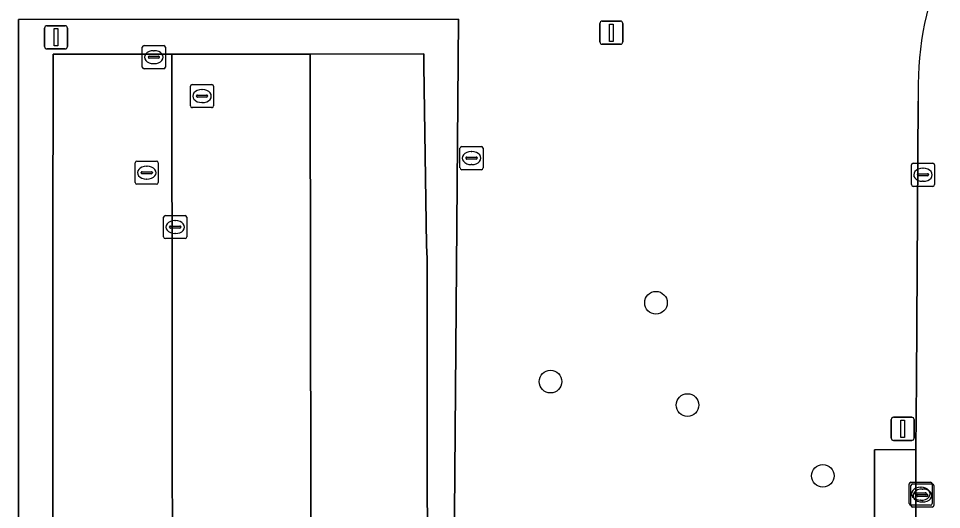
# Model space of a CAD drawing. Extents: x 161477 to 163040, y 383680 to 384871.
# Drawn here: x 162143.23 to 162183.12, y 384544.2 to 384565.42 of the extents above; entities that cross this region are included whole.
import ezdxf

# ---------------------------------------------------------------- set-up
doc = ezdxf.new("R2010")
doc.units = 0
for name, color, linetype in [('IMGEO_Boom', 7, 'Continuous'), ('IMGEO_Groenvoorziening', 7, 'Continuous'), ('IMGEO_Kolk', 7, 'Continuous'), ('IMGEO_Lichtmast', 7, 'Continuous'), ('IMGEO_Parkeervlak_open', 7, 'Continuous'), ('IMGEO_Rijbaan_lokaal_open', 7, 'Continuous'), ('IMGEO_Rioolput', 7, 'Continuous'), ('IMGEO_Voetpad_open', 7, 'Continuous')]:
    doc.layers.add(name, color=color, linetype=linetype)

msp = doc.modelspace()

# ---------------------------------------------------------------- linework, layer by layer
at = {"layer": 'IMGEO_Boom'}
for centre in [(162170.78, 384553.14), (162166.22, 384549.73), (162172.14, 384548.72), (162177.99, 384545.66)]:
    msp.add_circle(centre, 0.489, dxfattribs=at)
at = {"layer": 'IMGEO_Groenvoorziening'}
for points in [[(162180.235, 384515.028), (162180.211, 384516.994), (162177.328, 384516.993), (162162.444, 384516.987), (162162.439, 384515.3), (162162.432, 384512.3), (162143.225, 384512.35), (162143.225, 384565.382), (162162.239, 384565.391), (162161.927, 384526.204), (162163.998, 384526.124), (162180.2, 384526.07), (162180.201, 384531.531), (162176.811, 384531.747), (162176.804, 384534.717), (162178.184, 384534.721), (162178.193, 384536.308), (162180.207, 384536.296), (162180.223, 384546.782)], [(162161.927, 384526.204), (162162.239, 384565.391), (162143.225, 384565.382), (162143.225, 384512.35)], [(162144.724, 384525.484), (162144.712, 384555.682), (162144.724, 384563.362), (162144.725, 384563.883), (162145.059, 384563.883), (162149.852, 384563.885), (162155.83, 384563.888), (162160.74, 384563.891), (162160.748, 384563.385), (162160.866, 384555.631), (162160.888, 384555.034), (162160.884, 384553.082), (162160.888, 384550.566), (162160.892, 384548.063), (162160.896, 384545.541), (162160.9, 384543.03)], [(162180.223, 384546.782), (162182.018, 384546.793), (162182.039, 384549.79), (162182.112, 384561.854)]]:
    msp.add_lwpolyline(points, dxfattribs=at)
msp.add_arc((162196.942, 384562.319), 14.837, 158.6602, 181.7946, dxfattribs=at)
at = {"layer": 'IMGEO_Kolk'}
for p, q in [((162148.577, 384563.325), (162148.577, 384564.177)), ((162148.652, 384564.251), (162149.504, 384564.251)), ((162149.065, 384564.031), (162149.09, 384564.031)), ((162149.578, 384564.177), (162149.578, 384563.325)), ((162148.836, 384563.745), (162148.836, 384563.757)), ((162149.274, 384563.708), (162148.876, 384563.708)), ((162148.879, 384563.794), (162149.277, 384563.794)), ((162149.32, 384563.757), (162149.32, 384563.745)), ((162149.504, 384563.251), (162148.652, 384563.251)), ((162149.088, 384563.471), (162149.063, 384563.471)), ((162181.819, 384558.244), (162181.819, 384559.096)), ((162181.894, 384559.17), (162182.746, 384559.17)), ((162182.307, 384558.95), (162182.332, 384558.95)), ((162182.82, 384559.096), (162182.82, 384558.244)), ((162182.078, 384558.664), (162182.078, 384558.676)), ((162182.516, 384558.627), (162182.118, 384558.627)), ((162182.121, 384558.713), (162182.519, 384558.713)), ((162182.562, 384558.676), (162182.562, 384558.664)), ((162182.746, 384558.17), (162181.894, 384558.17)), ((162182.33, 384558.39), (162182.305, 384558.39)), ((162149.499, 384555.984), (162149.499, 384556.836)), ((162149.574, 384556.91), (162150.426, 384556.91)), ((162150.5, 384556.836), (162150.5, 384555.984)), ((162149.758, 384556.404), (162149.758, 384556.416)), ((162149.801, 384556.453), (162150.199, 384556.453)), ((162149.987, 384556.69), (162150.012, 384556.69)), ((162150.242, 384556.416), (162150.242, 384556.404)), ((162150.196, 384556.367), (162149.798, 384556.367)), ((162150.01, 384556.13), (162149.985, 384556.13)), ((162150.426, 384555.91), (162149.574, 384555.91)), ((162181.722, 384544.46), (162181.722, 384545.312)), ((162181.797, 384545.386), (162182.649, 384545.386)), ((162181.869, 384545.31), (162182.721, 384545.31)), ((162182.723, 384545.312), (162182.723, 384544.46)), ((162181.794, 384544.384), (162181.794, 384545.236)), ((162181.981, 384544.88), (162181.981, 384544.892)), ((162182.419, 384544.843), (162182.021, 384544.843)), ((162182.024, 384544.929), (162182.422, 384544.929)), ((162182.096, 384544.853), (162182.494, 384544.853)), ((162182.21, 384545.166), (162182.235, 384545.166)), ((162182.282, 384545.09), (162182.307, 384545.09)), ((162182.465, 384544.892), (162182.465, 384544.88)), ((162182.795, 384545.236), (162182.795, 384544.384)), ((162182.053, 384544.804), (162182.053, 384544.816)), ((162182.491, 384544.767), (162182.093, 384544.767)), ((162182.233, 384544.606), (162182.208, 384544.606)), ((162182.305, 384544.53), (162182.28, 384544.53)), ((162182.537, 384544.816), (162182.537, 384544.804)), ((162182.649, 384544.386), (162181.797, 384544.386)), ((162182.721, 384544.31), (162181.869, 384544.31))]:
    msp.add_line(p, q, dxfattribs=at)
for points in [[(162148.577, 384563.325), (162148.577, 384564.177)], [(162148.652, 384564.251), (162149.504, 384564.251)], [(162149.578, 384564.177), (162149.578, 384563.325)], [(162149.504, 384563.251), (162148.652, 384563.251)], [(162181.819, 384558.244), (162181.819, 384559.096)], [(162181.894, 384559.17), (162182.746, 384559.17)], [(162182.82, 384559.096), (162182.82, 384558.244)], [(162182.746, 384558.17), (162181.894, 384558.17)], [(162149.499, 384555.984), (162149.499, 384556.836)], [(162149.574, 384556.91), (162150.426, 384556.91)], [(162150.5, 384556.836), (162150.5, 384555.984)], [(162150.426, 384555.91), (162149.574, 384555.91)], [(162181.722, 384544.46), (162181.722, 384545.312)], [(162181.797, 384545.386), (162182.649, 384545.386)], [(162181.869, 384545.31), (162182.721, 384545.31)], [(162182.723, 384545.312), (162182.723, 384544.46)], [(162181.794, 384544.384), (162181.794, 384545.236)], [(162182.795, 384545.236), (162182.795, 384544.384)], [(162182.649, 384544.386), (162181.797, 384544.386)], [(162182.721, 384544.31), (162181.869, 384544.31)]]:
    msp.add_lwpolyline(points, dxfattribs=at)
for centre, radius, start, end in [((162148.654, 384564.175), 0.0765, 91.552, 178.448), ((162148.654, 384564.175), 0.0765, 91.552, 178.448), ((162149.502, 384564.175), 0.0765, 1.552, 88.448), ((162149.502, 384564.175), 0.0765, 1.552, 88.448), ((162148.876, 384563.754), 0.0403, 85.8775, 175.7526), ((162148.873, 384563.744), 0.0366, 178.938, 274.7102), ((162149.277, 384563.751), 0.043, 264.8664, 352.4533), ((162149.281, 384563.756), 0.0386, 1.7309, 96.639), ((162148.654, 384563.327), 0.0765, 181.552, 268.448), ((162148.654, 384563.327), 0.0765, 181.552, 268.448), ((162149.502, 384563.327), 0.0765, 271.552, 358.448), ((162149.502, 384563.327), 0.0765, 271.552, 358.448), ((162181.896, 384559.094), 0.0765, 91.552, 178.448), ((162181.896, 384559.094), 0.0765, 91.552, 178.448), ((162182.744, 384559.094), 0.0765, 1.552, 88.448), ((162182.744, 384559.094), 0.0765, 1.552, 88.448), ((162182.118, 384558.673), 0.0403, 85.8775, 175.7526), ((162182.115, 384558.663), 0.0366, 178.938, 274.7102), ((162182.519, 384558.67), 0.043, 264.8664, 352.4533), ((162182.523, 384558.675), 0.0386, 1.7309, 96.639), ((162181.896, 384558.246), 0.0765, 181.552, 268.448), ((162181.896, 384558.246), 0.0765, 181.552, 268.448), ((162182.744, 384558.246), 0.0765, 271.552, 358.448), ((162182.744, 384558.246), 0.0765, 271.552, 358.448), ((162149.576, 384556.834), 0.0765, 91.552, 178.448), ((162149.576, 384556.834), 0.0765, 91.552, 178.448), ((162150.424, 384556.834), 0.0765, 1.552, 88.448), ((162150.424, 384556.834), 0.0765, 1.552, 88.448), ((162149.798, 384556.413), 0.0403, 85.8775, 175.7526), ((162150.203, 384556.415), 0.0386, 1.7309, 96.639), ((162149.795, 384556.403), 0.0366, 178.938, 274.7102), ((162150.199, 384556.41), 0.043, 264.8664, 352.4533), ((162149.576, 384555.986), 0.0765, 181.552, 268.448), ((162149.576, 384555.986), 0.0765, 181.552, 268.448), ((162150.424, 384555.986), 0.0765, 271.552, 358.448), ((162150.424, 384555.986), 0.0765, 271.552, 358.448), ((162181.799, 384545.31), 0.0765, 91.552, 178.448), ((162181.799, 384545.31), 0.0765, 91.552, 178.448), ((162181.871, 384545.234), 0.0765, 91.552, 178.448), ((162181.871, 384545.234), 0.0765, 91.552, 178.448), ((162182.647, 384545.31), 0.0765, 1.552, 88.448), ((162182.647, 384545.31), 0.0765, 1.552, 88.448), ((162182.719, 384545.234), 0.0765, 1.552, 88.448), ((162182.719, 384545.234), 0.0765, 1.552, 88.448), ((162182.021, 384544.889), 0.0403, 85.8775, 175.7526), ((162182.018, 384544.879), 0.0366, 178.938, 274.7102), ((162182.093, 384544.813), 0.0403, 85.8775, 175.7526), ((162182.422, 384544.886), 0.043, 264.8664, 352.4533), ((162182.426, 384544.891), 0.0386, 1.7309, 96.639), ((162182.498, 384544.815), 0.0386, 1.7309, 96.639), ((162181.799, 384544.462), 0.0765, 181.552, 268.448), ((162181.799, 384544.462), 0.0765, 181.552, 268.448), ((162182.09, 384544.803), 0.0366, 178.938, 274.7102), ((162182.494, 384544.81), 0.043, 264.8664, 352.4533), ((162182.647, 384544.462), 0.0765, 271.552, 358.448), ((162182.647, 384544.462), 0.0765, 271.552, 358.448), ((162181.871, 384544.386), 0.0765, 181.552, 268.448), ((162181.871, 384544.386), 0.0765, 181.552, 268.448), ((162182.719, 384544.386), 0.0765, 271.552, 358.448), ((162182.719, 384544.386), 0.0765, 271.552, 358.448)]:
    msp.add_arc(centre, radius, start, end, dxfattribs=at)
for centre, major_axis, ratio, start_param, end_param in [((162149.064, 384563.751), (-0.387, 0.002), 0.722429, 4.712389, 7.853982), ((162149.089, 384563.751), (-0.39, 0.002), 0.717154, 1.570796, 4.712389), ((162182.306, 384558.67), (-0.387, 0.002), 0.722429, 4.712389, 7.853982), ((162182.331, 384558.67), (-0.39, 0.002), 0.717154, 1.570796, 4.712389), ((162149.986, 384556.41), (-0.387, 0.002), 0.722429, 4.712389, 7.853982), ((162150.011, 384556.41), (-0.39, 0.002), 0.717154, 1.570796, 4.712389), ((162182.209, 384544.886), (-0.387, 0.002), 0.722429, 4.712389, 7.853982), ((162182.281, 384544.81), (-0.387, 0.002), 0.722429, 4.712389, 7.853982), ((162182.234, 384544.886), (-0.39, 0.002), 0.717154, 1.570796, 4.712389), ((162182.306, 384544.81), (-0.39, 0.002), 0.717154, 1.570796, 4.712389)]:
    msp.add_ellipse(centre, major_axis=major_axis, ratio=ratio, start_param=start_param, end_param=end_param, dxfattribs=at)
at = {"layer": 'IMGEO_Lichtmast'}
for p, q in [((162168.357, 384564.409), (162168.357, 384565.209)), ((162168.357, 384565.209), (162168.357, 384564.409)), ((162168.457, 384565.309), (162169.247, 384565.309)), ((162169.247, 384565.309), (162168.457, 384565.309)), ((162169.347, 384565.209), (162169.347, 384564.409)), ((162169.347, 384564.409), (162169.347, 384565.209)), ((162144.355, 384564.21), (162144.355, 384565.01)), ((162144.355, 384565.01), (162144.355, 384564.21)), ((162144.455, 384565.11), (162145.245, 384565.11)), ((162145.245, 384565.11), (162144.455, 384565.11)), ((162145.345, 384565.01), (162145.345, 384564.21)), ((162145.345, 384564.21), (162145.345, 384565.01)), ((162145.245, 384564.11), (162144.455, 384564.11)), ((162144.455, 384564.11), (162145.245, 384564.11)), ((162169.247, 384564.309), (162168.457, 384564.309)), ((162168.457, 384564.309), (162169.247, 384564.309)), ((162180.945, 384547.291), (162180.945, 384548.091)), ((162180.945, 384548.091), (162180.945, 384547.291)), ((162181.045, 384548.191), (162181.835, 384548.191)), ((162181.835, 384548.191), (162181.045, 384548.191)), ((162181.935, 384548.091), (162181.935, 384547.291)), ((162181.935, 384547.291), (162181.935, 384548.091)), ((162181.835, 384547.191), (162181.045, 384547.191)), ((162181.045, 384547.191), (162181.835, 384547.191))]:
    msp.add_line(p, q, dxfattribs=at)
for points in [[(162144.775, 384564.985), (162144.925, 384564.985), (162144.925, 384564.235), (162144.775, 384564.235), (162144.775, 384564.985)], [(162168.777, 384565.184), (162168.927, 384565.184), (162168.927, 384564.434), (162168.777, 384564.434), (162168.777, 384565.184)], [(162181.365, 384548.066), (162181.515, 384548.066), (162181.515, 384547.316), (162181.365, 384547.316), (162181.365, 384548.066)]]:
    msp.add_lwpolyline(points, dxfattribs=at)
for centre, start, end in [((162168.457, 384565.209), 90, 180), ((162168.457, 384565.209), 90, 180), ((162169.247, 384565.209), 0, 90), ((162169.247, 384565.209), 360, 90), ((162144.455, 384565.01), 90, 180), ((162144.455, 384565.01), 90, 180), ((162145.245, 384565.01), 0, 90), ((162145.245, 384565.01), 360, 90), ((162168.457, 384564.409), 180, 270), ((162168.457, 384564.409), 180, 270), ((162169.247, 384564.409), 270, 0), ((162169.247, 384564.409), 270, 0), ((162144.455, 384564.21), 180, 270), ((162144.455, 384564.21), 180, 270), ((162145.245, 384564.21), 270, 0), ((162145.245, 384564.21), 270, 0), ((162181.045, 384548.091), 90, 180), ((162181.045, 384548.091), 90, 180), ((162181.835, 384548.091), 0, 90), ((162181.835, 384548.091), 360, 90), ((162181.045, 384547.291), 180, 270), ((162181.045, 384547.291), 180, 270), ((162181.835, 384547.291), 270, 0), ((162181.835, 384547.291), 270, 0)]:
    msp.add_arc(centre, 0.1, start, end, dxfattribs=at)
at = {"layer": 'IMGEO_Parkeervlak_open'}
msp.add_lwpolyline([(162149.852, 384563.885), (162145.059, 384563.883), (162144.725, 384563.883), (162144.724, 384563.362), (162144.712, 384555.682), (162144.724, 384525.484), (162146.066, 384525.486), (162148.327, 384525.47), (162149.899, 384525.486)], close=True, dxfattribs=at)
msp.add_lwpolyline([(162160.9, 384543.03), (162160.896, 384545.541), (162160.892, 384548.063), (162160.888, 384550.566), (162160.884, 384553.082), (162160.888, 384555.034), (162160.866, 384555.631), (162160.748, 384563.385), (162160.74, 384563.891), (162155.83, 384563.888), (162155.847, 384553.094), (162155.851, 384550.578), (162155.855, 384548.075), (162155.859, 384545.553), (162155.862, 384543.042)], dxfattribs=at)
at = {"layer": 'IMGEO_Rijbaan_lokaal_open'}
for points in [[(162155.862, 384543.042), (162155.859, 384545.553), (162155.855, 384548.075), (162155.851, 384550.578), (162155.847, 384553.094), (162155.83, 384563.888), (162149.852, 384563.885), (162149.899, 384525.486)], [(162182.112, 384561.854), (162182.039, 384549.79), (162182.018, 384546.793), (162182.006, 384530.751), (162182.012, 384524.513), (162182.024, 384518.494), (162182.031, 384515.699), (162182.032, 384515.166), (162182.015, 384514.844)]]:
    msp.add_lwpolyline(points, dxfattribs=at)
msp.add_arc((162196.942, 384562.319), 14.837, 158.6602, 181.7946, dxfattribs=at)
at = {"layer": 'IMGEO_Rioolput'}
for p, q in [((162150.659, 384561.644), (162150.659, 384562.496)), ((162150.734, 384562.57), (162151.586, 384562.57)), ((162151.66, 384562.496), (162151.66, 384561.644)), ((162150.918, 384562.064), (162150.918, 384562.076)), ((162151.356, 384562.027), (162150.958, 384562.027)), ((162150.961, 384562.113), (162151.359, 384562.113)), ((162151.147, 384562.35), (162151.172, 384562.35)), ((162151.402, 384562.076), (162151.402, 384562.064)), ((162151.17, 384561.79), (162151.145, 384561.79)), ((162151.586, 384561.57), (162150.734, 384561.57)), ((162162.309, 384558.964), (162162.309, 384559.816)), ((162162.384, 384559.89), (162163.236, 384559.89)), ((162162.797, 384559.67), (162162.822, 384559.67)), ((162163.31, 384559.816), (162163.31, 384558.964)), ((162148.344, 384559.26), (162149.196, 384559.26)), ((162162.568, 384559.384), (162162.568, 384559.396)), ((162163.006, 384559.347), (162162.608, 384559.347)), ((162162.611, 384559.433), (162163.009, 384559.433)), ((162163.052, 384559.396), (162163.052, 384559.384)), ((162148.269, 384558.334), (162148.269, 384559.186)), ((162148.757, 384559.04), (162148.782, 384559.04)), ((162149.27, 384559.186), (162149.27, 384558.334)), ((162163.236, 384558.89), (162162.384, 384558.89)), ((162162.82, 384559.11), (162162.795, 384559.11)), ((162148.528, 384558.754), (162148.528, 384558.766)), ((162148.966, 384558.717), (162148.568, 384558.717)), ((162148.571, 384558.803), (162148.969, 384558.803)), ((162148.78, 384558.48), (162148.755, 384558.48)), ((162149.012, 384558.766), (162149.012, 384558.754)), ((162149.196, 384558.26), (162148.344, 384558.26))]:
    msp.add_line(p, q, dxfattribs=at)
for points in [[(162150.659, 384561.644), (162150.659, 384562.496)], [(162150.734, 384562.57), (162151.586, 384562.57)], [(162151.66, 384562.496), (162151.66, 384561.644)], [(162151.586, 384561.57), (162150.734, 384561.57)], [(162162.309, 384558.964), (162162.309, 384559.816)], [(162162.384, 384559.89), (162163.236, 384559.89)], [(162163.31, 384559.816), (162163.31, 384558.964)], [(162148.344, 384559.26), (162149.196, 384559.26)], [(162148.269, 384558.334), (162148.269, 384559.186)], [(162149.27, 384559.186), (162149.27, 384558.334)], [(162163.236, 384558.89), (162162.384, 384558.89)], [(162149.196, 384558.26), (162148.344, 384558.26)]]:
    msp.add_lwpolyline(points, dxfattribs=at)
for centre, radius, start, end in [((162150.736, 384562.494), 0.0765, 91.552, 178.448), ((162150.736, 384562.494), 0.0765, 91.552, 178.448), ((162151.584, 384562.494), 0.0765, 1.552, 88.448), ((162151.584, 384562.494), 0.0765, 1.552, 88.448), ((162150.958, 384562.073), 0.0403, 85.8775, 175.7526), ((162150.955, 384562.063), 0.0366, 178.938, 274.7102), ((162151.359, 384562.07), 0.043, 264.8664, 352.4533), ((162151.363, 384562.075), 0.0386, 1.7309, 96.639), ((162150.736, 384561.646), 0.0765, 181.552, 268.448), ((162150.736, 384561.646), 0.0765, 181.552, 268.448), ((162151.584, 384561.646), 0.0765, 271.552, 358.448), ((162151.584, 384561.646), 0.0765, 271.552, 358.448), ((162162.386, 384559.814), 0.0765, 91.552, 178.448), ((162162.386, 384559.814), 0.0765, 91.552, 178.448), ((162163.234, 384559.814), 0.0765, 1.552, 88.448), ((162163.234, 384559.814), 0.0765, 1.552, 88.448), ((162148.346, 384559.184), 0.0765, 91.552, 178.448), ((162148.346, 384559.184), 0.0765, 91.552, 178.448), ((162149.194, 384559.184), 0.0765, 1.552, 88.448), ((162149.194, 384559.184), 0.0765, 1.552, 88.448), ((162162.608, 384559.393), 0.0403, 85.8775, 175.7526), ((162162.605, 384559.383), 0.0366, 178.938, 274.7102), ((162163.009, 384559.39), 0.043, 264.8664, 352.4533), ((162163.013, 384559.395), 0.0386, 1.7309, 96.639), ((162162.386, 384558.966), 0.0765, 181.552, 268.448), ((162162.386, 384558.966), 0.0765, 181.552, 268.448), ((162163.234, 384558.966), 0.0765, 271.552, 358.448), ((162163.234, 384558.966), 0.0765, 271.552, 358.448), ((162148.568, 384558.763), 0.0403, 85.8775, 175.7526), ((162148.565, 384558.753), 0.0366, 178.938, 274.7102), ((162148.969, 384558.76), 0.043, 264.8664, 352.4533), ((162148.973, 384558.765), 0.0386, 1.7309, 96.639), ((162148.346, 384558.336), 0.0765, 181.552, 268.448), ((162148.346, 384558.336), 0.0765, 181.552, 268.448), ((162149.194, 384558.336), 0.0765, 271.552, 358.448), ((162149.194, 384558.336), 0.0765, 271.552, 358.448)]:
    msp.add_arc(centre, radius, start, end, dxfattribs=at)
for centre, major_axis, ratio, start_param, end_param in [((162151.146, 384562.07), (-0.387, 0.002), 0.722429, 4.712389, 7.853982), ((162151.171, 384562.07), (-0.39, 0.002), 0.717154, 1.570796, 4.712389), ((162162.796, 384559.39), (-0.387, 0.002), 0.722429, 4.712389, 7.853982), ((162162.821, 384559.39), (-0.39, 0.002), 0.717154, 1.570796, 4.712389), ((162148.756, 384558.76), (-0.387, 0.002), 0.722429, 4.712389, 7.853982), ((162148.781, 384558.76), (-0.39, 0.002), 0.717154, 1.570796, 4.712389)]:
    msp.add_ellipse(centre, major_axis=major_axis, ratio=ratio, start_param=start_param, end_param=end_param, dxfattribs=at)
at = {"layer": 'IMGEO_Voetpad_open'}
msp.add_lwpolyline([(162182.006, 384530.751), (162182.018, 384546.793), (162180.223, 384546.782), (162180.207, 384536.296)], dxfattribs=at)

doc.saveas('drawing.dxf')
